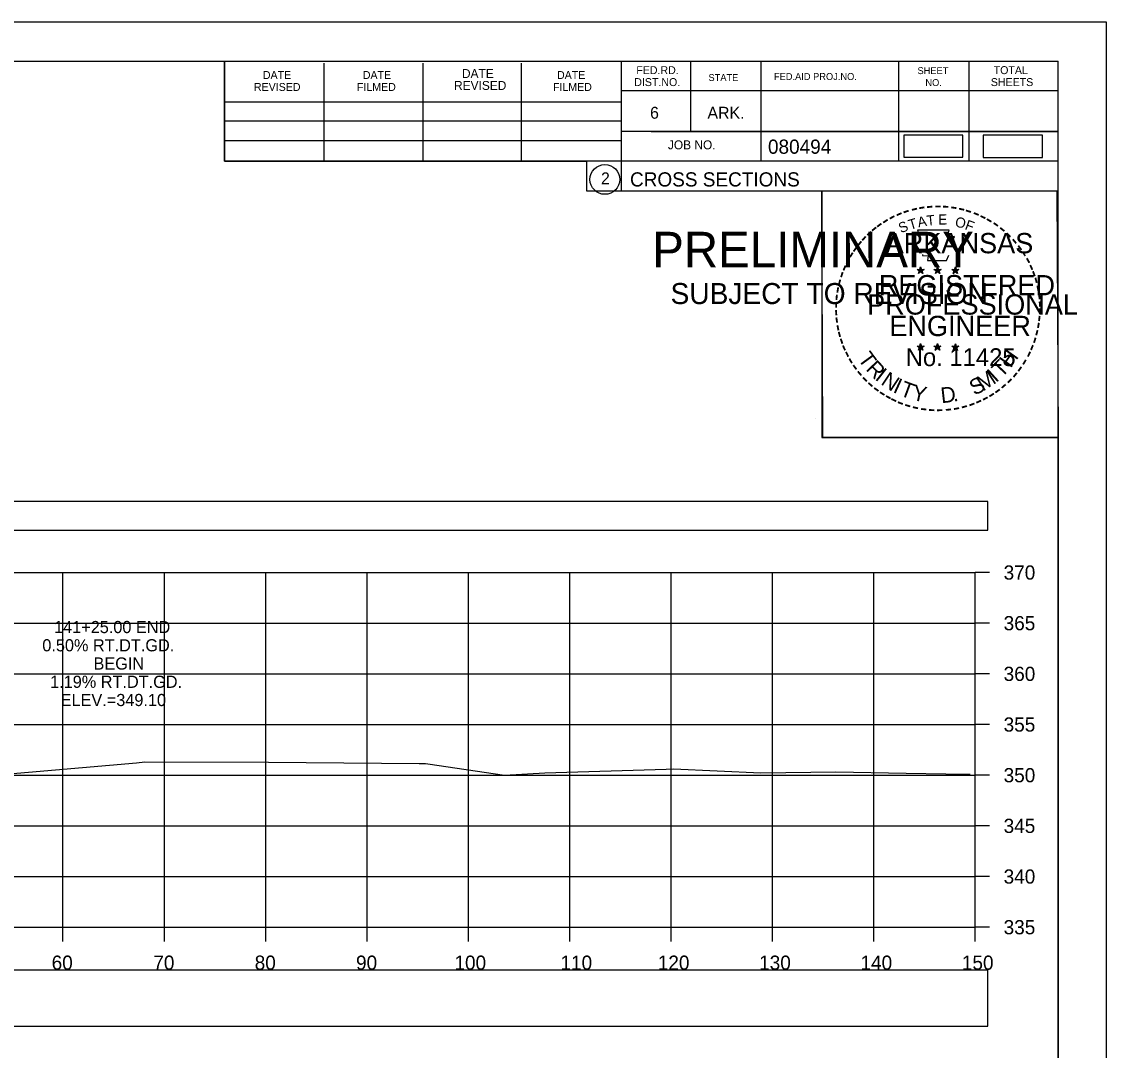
# Model space of a CAD drawing. Extents: x 1376273 to 1384221, y 378927 to 384592.
# Drawn here: x 1377113.7 to 1377220.7, y 382357.1 to 382458.6 of the extents above; entities that cross this region are included whole.
import ezdxf

# ---------------------------------------------------------------- set-up
doc = ezdxf.new("R2010")
doc.units = 0
for name, color, linetype in [('R_Axis', 7, 'Continuous'), ('R_Axis Annot', 7, 'Continuous'), ('R_Border', 7, 'Continuous'), ('R_Border PE', 7, 'Continuous'), ('R_Border Prem', 7, 'Continuous'), ('R_Drive', 7, 'Continuous'), ('R_Exist Surface', 7, 'Continuous'), ('R_Grid', 7, 'Continuous'), ('R_No Plot', 7, 'Continuous'), ('R_Xsect Elev', 7, 'Continuous')]:
    doc.layers.add(name, color=color, linetype=linetype)

msp = doc.modelspace()

# ---------------------------------------------------------------- linework, layer by layer
at = {"layer": 'R_Axis'}
for p, q in [((1377207.77, 382369.2), (1377207.77, 382404.2)), ((1377209.17, 382404.2), (1377207.77, 382404.2)), ((1377209.17, 382399.2), (1377207.77, 382399.2)), ((1377209.17, 382394.2), (1377207.77, 382394.2)), ((1377209.17, 382389.2), (1377207.77, 382389.2)), ((1377209.17, 382384.2), (1377207.77, 382384.2)), ((1377209.17, 382379.2), (1377207.77, 382379.2)), ((1377209.17, 382374.2), (1377207.77, 382374.2)), ((1376907.77, 382369.2), (1377207.77, 382369.2)), ((1377117.77, 382367.8), (1377117.77, 382369.2)), ((1377127.77, 382367.8), (1377127.77, 382369.2)), ((1377137.77, 382367.8), (1377137.77, 382369.2)), ((1377147.77, 382367.8), (1377147.77, 382369.2)), ((1377157.77, 382367.8), (1377157.77, 382369.2)), ((1377167.77, 382367.8), (1377167.77, 382369.2)), ((1377177.77, 382367.8), (1377177.77, 382369.2)), ((1377187.77, 382367.8), (1377187.77, 382369.2)), ((1377197.77, 382367.8), (1377197.77, 382369.2)), ((1377207.77, 382367.8), (1377207.77, 382369.2)), ((1377209.17, 382369.2), (1377207.77, 382369.2))]:
    msp.add_line(p, q, dxfattribs=at)
at = {"layer": 'R_Axis Annot'}
for points in [[(1376907.2, 382408.38), (1377209.01, 382408.38), (1377209.01, 382411.2), (1376907.2, 382411.2)], [(1376907.2, 382359.43), (1377209.01, 382359.43), (1377209.01, 382364.95), (1376907.2, 382364.95)]]:
    msp.add_lwpolyline(points, close=True, dxfattribs=at)
at = {"layer": 'R_Border'}
for p, q in [((1376899.77, 382454.66), (1377215.95, 382454.66)), ((1377133.69, 382444.78), (1377133.69, 382454.66)), ((1377143.55, 382444.78), (1377143.55, 382454.46)), ((1377153.31, 382444.78), (1377153.31, 382454.46)), ((1377162.99, 382444.78), (1377162.99, 382454.46)), ((1377172.85, 382454.66), (1377172.85, 382441.86)), ((1377179.69, 382454.66), (1377179.69, 382447.72)), ((1377186.63, 382454.66), (1377186.63, 382444.78)), ((1377200.21, 382454.66), (1377200.21, 382444.78)), ((1377207.15, 382454.66), (1377207.15, 382444.78)), ((1377215.95, 382249.2), (1377215.95, 382454.66)), ((1377215.95, 382451.72), (1377172.85, 382451.72)), ((1377215.95, 382451.74), (1377215.95, 382451.74)), ((1377133.69, 382450.64), (1377172.85, 382450.64)), ((1377133.69, 382448.78), (1377172.85, 382448.78)), ((1377215.95, 382447.72), (1377172.85, 382447.72)), ((1377175.81, 382447.72), (1377215.95, 382447.72)), ((1377133.69, 382444.78), (1377133.69, 382446.84)), ((1377133.69, 382446.84), (1377172.85, 382446.84)), ((1377215.95, 382444.78), (1377133.69, 382444.78)), ((1377172.85, 382441.86), (1377215.95, 382441.86))]:
    msp.add_line(p, q, dxfattribs=at)
msp.add_circle((1377171.23, 382442.99), 1.47, dxfattribs=at)
at = {"layer": 'R_Border PE'}
for p, q in [((1377202.03, 382434.11), (1377202.38, 382434)), ((1377202.03, 382434.11), (1377202.29, 382434.07)), ((1377202.03, 382434.11), (1377202.27, 382433.99)), ((1377202.17, 382433.71), (1377202.38, 382434)), ((1377202.17, 382433.71), (1377202.29, 382433.95)), ((1377202.17, 382433.71), (1377202.38, 382433.92)), ((1377202.38, 382434.37), (1377202.34, 382434.12)), ((1377202.38, 382434), (1377202.38, 382434.37)), ((1377202.38, 382434.37), (1377202.43, 382434.12)), ((1377202.73, 382434.11), (1377202.38, 382434)), ((1377202.59, 382433.71), (1377202.38, 382434)), ((1377202.59, 382433.71), (1377202.38, 382433.92)), ((1377202.73, 382434.11), (1377202.44, 382434.06)), ((1377202.59, 382433.71), (1377202.46, 382434)), ((1377202.73, 382434.11), (1377202.52, 382434.01)), ((1377203.7, 382434.11), (1377204.05, 382434)), ((1377203.7, 382434.11), (1377203.96, 382434.07)), ((1377203.7, 382434.11), (1377203.94, 382433.99)), ((1377203.84, 382433.71), (1377204.05, 382434)), ((1377203.84, 382433.71), (1377203.96, 382433.95)), ((1377203.84, 382433.71), (1377204.05, 382433.92)), ((1377204.05, 382434.37), (1377204.01, 382434.12)), ((1377204.05, 382434), (1377204.05, 382434.37)), ((1377204.05, 382434.37), (1377204.1, 382434.12)), ((1377204.4, 382434.11), (1377204.05, 382434)), ((1377204.26, 382433.71), (1377204.05, 382434)), ((1377204.26, 382433.71), (1377204.05, 382433.92)), ((1377204.4, 382434.11), (1377204.11, 382434.06)), ((1377204.26, 382433.71), (1377204.13, 382434)), ((1377204.4, 382434.11), (1377204.19, 382434.01)), ((1377205.47, 382434.1), (1377205.82, 382433.99)), ((1377205.47, 382434.1), (1377205.72, 382434.06)), ((1377205.47, 382434.1), (1377205.7, 382433.98)), ((1377205.6, 382433.69), (1377205.82, 382433.99)), ((1377205.6, 382433.69), (1377205.73, 382433.94)), ((1377205.6, 382433.69), (1377205.81, 382433.91)), ((1377205.82, 382434.36), (1377205.77, 382434.1)), ((1377206.03, 382433.69), (1377205.81, 382433.91)), ((1377205.82, 382433.99), (1377205.82, 382434.36)), ((1377205.82, 382434.36), (1377205.86, 382434.11)), ((1377206.16, 382434.1), (1377205.82, 382433.99)), ((1377206.03, 382433.69), (1377205.82, 382433.99)), ((1377206.16, 382434.1), (1377205.88, 382434.05)), ((1377206.03, 382433.69), (1377205.89, 382433.98)), ((1377206.16, 382434.1), (1377205.96, 382434)), ((1377202.03, 382426.54), (1377202.38, 382426.43)), ((1377202.03, 382426.54), (1377202.28, 382426.5)), ((1377202.03, 382426.54), (1377202.27, 382426.42)), ((1377202.16, 382426.13), (1377202.38, 382426.43)), ((1377202.16, 382426.13), (1377202.29, 382426.38)), ((1377202.16, 382426.13), (1377202.38, 382426.35)), ((1377202.38, 382426.79), (1377202.34, 382426.54)), ((1377202.38, 382426.43), (1377202.38, 382426.79)), ((1377202.38, 382426.79), (1377202.43, 382426.54)), ((1377202.72, 382426.54), (1377202.38, 382426.43)), ((1377202.59, 382426.13), (1377202.38, 382426.43)), ((1377202.59, 382426.13), (1377202.38, 382426.35)), ((1377202.72, 382426.54), (1377202.44, 382426.49)), ((1377202.59, 382426.13), (1377202.45, 382426.42)), ((1377202.72, 382426.54), (1377202.52, 382426.44)), ((1377203.7, 382426.54), (1377204.05, 382426.43)), ((1377203.7, 382426.54), (1377203.95, 382426.5)), ((1377203.7, 382426.54), (1377203.93, 382426.42)), ((1377203.83, 382426.13), (1377204.05, 382426.43)), ((1377203.83, 382426.13), (1377203.96, 382426.38)), ((1377203.83, 382426.13), (1377204.04, 382426.35)), ((1377204.05, 382426.79), (1377204.01, 382426.54)), ((1377204.26, 382426.13), (1377204.04, 382426.35)), ((1377204.05, 382426.43), (1377204.05, 382426.79)), ((1377204.05, 382426.79), (1377204.1, 382426.54)), ((1377204.39, 382426.54), (1377204.05, 382426.43)), ((1377204.26, 382426.13), (1377204.05, 382426.43)), ((1377204.39, 382426.54), (1377204.11, 382426.49)), ((1377204.26, 382426.13), (1377204.12, 382426.42)), ((1377204.39, 382426.54), (1377204.19, 382426.44)), ((1377205.46, 382426.53), (1377205.81, 382426.42)), ((1377205.46, 382426.53), (1377205.72, 382426.49)), ((1377205.46, 382426.53), (1377205.7, 382426.41)), ((1377205.6, 382426.12), (1377205.81, 382426.42)), ((1377205.6, 382426.12), (1377205.72, 382426.37)), ((1377205.6, 382426.12), (1377205.81, 382426.34)), ((1377205.81, 382426.78), (1377205.77, 382426.53)), ((1377205.81, 382426.42), (1377205.81, 382426.78)), ((1377205.81, 382426.78), (1377205.86, 382426.53)), ((1377206.16, 382426.53), (1377205.81, 382426.42)), ((1377206.03, 382426.12), (1377205.81, 382426.42)), ((1377206.03, 382426.12), (1377205.81, 382426.34)), ((1377206.16, 382426.53), (1377205.87, 382426.48)), ((1377206.03, 382426.12), (1377205.89, 382426.41)), ((1377206.16, 382426.53), (1377205.96, 382426.43))]:
    msp.add_line(p, q, dxfattribs=at)
for points in [[(1377202.07, 382437.99), (1377202.34, 382437.16)], [(1377205.58, 382437.07), (1377205.73, 382437.35), (1377205.04, 382437.33), (1377205.19, 382437.99), (1377202.07, 382437.99)], [(1377202.57, 382435.57), (1377202.57, 382435.48), (1377203.13, 382435.46), (1377203.07, 382434.99), (1377204.94, 382434.99), (1377205.15, 382435.53)], [(1377202.38, 382434.37), (1377202.59, 382433.71), (1377202.03, 382434.11), (1377202.73, 382434.11), (1377202.17, 382433.71), (1377202.38, 382434.37)], [(1377204.05, 382434.37), (1377204.26, 382433.71), (1377203.7, 382434.11), (1377204.4, 382434.11), (1377203.84, 382433.71), (1377204.05, 382434.37)], [(1377205.82, 382434.36), (1377206.03, 382433.69), (1377205.47, 382434.1), (1377206.16, 382434.1), (1377205.6, 382433.69), (1377205.82, 382434.36)], [(1377202.38, 382426.79), (1377202.59, 382426.13), (1377202.03, 382426.54), (1377202.72, 382426.54), (1377202.16, 382426.13), (1377202.38, 382426.79)], [(1377204.05, 382426.79), (1377204.26, 382426.13), (1377203.7, 382426.54), (1377204.39, 382426.54), (1377203.83, 382426.13), (1377204.05, 382426.79)], [(1377205.81, 382426.78), (1377206.03, 382426.12), (1377205.46, 382426.53), (1377206.16, 382426.53), (1377205.6, 382426.12), (1377205.81, 382426.78)]]:
    msp.add_lwpolyline(points, dxfattribs=at)
for centre, radius in [((1377202.38, 382434), 0.172), ((1377202.38, 382434), 0.145), ((1377202.38, 382434), 0.116), ((1377202.38, 382434), 0.0991), ((1377202.38, 382434), 0.0747), ((1377202.38, 382434), 0.0495), ((1377202.38, 382434), 0.0296), ((1377204.05, 382434), 0.172), ((1377204.05, 382434), 0.145), ((1377204.05, 382434), 0.116), ((1377204.05, 382434), 0.0991), ((1377204.05, 382434), 0.0747), ((1377204.05, 382434), 0.0495), ((1377204.05, 382434), 0.0296), ((1377205.81, 382433.99), 0.172), ((1377205.81, 382433.99), 0.145), ((1377205.81, 382433.99), 0.116), ((1377205.81, 382433.99), 0.0991), ((1377205.81, 382433.99), 0.0747), ((1377205.81, 382433.99), 0.0495), ((1377205.81, 382433.99), 0.0296), ((1377202.38, 382426.43), 0.172), ((1377202.38, 382426.43), 0.145), ((1377202.38, 382426.43), 0.116), ((1377202.38, 382426.43), 0.0991), ((1377202.38, 382426.43), 0.0747), ((1377202.38, 382426.43), 0.0495), ((1377202.38, 382426.43), 0.0296), ((1377204.05, 382426.43), 0.172), ((1377204.05, 382426.43), 0.145), ((1377204.05, 382426.43), 0.116), ((1377204.05, 382426.43), 0.0991), ((1377204.05, 382426.43), 0.0747), ((1377204.05, 382426.43), 0.0495), ((1377204.05, 382426.43), 0.0296), ((1377205.81, 382426.42), 0.172), ((1377205.81, 382426.42), 0.145), ((1377205.81, 382426.42), 0.116), ((1377205.81, 382426.42), 0.0991), ((1377205.81, 382426.42), 0.0747), ((1377205.81, 382426.42), 0.0495), ((1377205.81, 382426.42), 0.0296)]:
    msp.add_circle(centre, radius, dxfattribs=at)
at = {"layer": 'R_Drive'}
for points in [[(1377200.73, 382445.17), (1377206.56, 382445.17), (1377206.56, 382447.36), (1377200.73, 382447.36)], [(1377208.55, 382445.16), (1377214.39, 382445.16), (1377214.39, 382447.34), (1377208.55, 382447.34)]]:
    msp.add_lwpolyline(points, close=True, dxfattribs=at)
at = {"layer": 'R_Exist Surface'}
msp.add_lwpolyline([(1377111.71, 382384.26), (1377125.01, 382385.42), (1377125.83, 382385.52), (1377138.05, 382385.48), (1377152.92, 382385.36), (1377153.24, 382385.35), (1377153.33, 382385.35), (1377153.52, 382385.35), (1377153.76, 382385.32), (1377161.33, 382384.21), (1377165.32, 382384.42), (1377177.28, 382384.81), (1377178.01, 382384.84), (1377186.61, 382384.44), (1377194.02, 382384.54), (1377200.97, 382384.41), (1377204.87, 382384.33), (1377207.26, 382384.29)], dxfattribs=at)
at = {"layer": 'R_Grid'}
for p, q in [((1376907.77, 382404.2), (1377207.77, 382404.2)), ((1376907.77, 382404.2), (1377207.77, 382404.2)), ((1377117.77, 382369.2), (1377117.77, 382404.2)), ((1377117.77, 382369.2), (1377117.77, 382404.2)), ((1377127.77, 382369.2), (1377127.77, 382404.2)), ((1377127.77, 382369.2), (1377127.77, 382404.2)), ((1377137.77, 382369.2), (1377137.77, 382404.2)), ((1377137.77, 382369.2), (1377137.77, 382404.2)), ((1377147.77, 382369.2), (1377147.77, 382404.2)), ((1377147.77, 382369.2), (1377147.77, 382404.2)), ((1377157.77, 382369.2), (1377157.77, 382404.2)), ((1377157.77, 382369.2), (1377157.77, 382404.2)), ((1377167.77, 382369.2), (1377167.77, 382404.2)), ((1377167.77, 382369.2), (1377167.77, 382404.2)), ((1377177.77, 382369.2), (1377177.77, 382404.2)), ((1377177.77, 382369.2), (1377177.77, 382404.2)), ((1377187.77, 382369.2), (1377187.77, 382404.2)), ((1377187.77, 382369.2), (1377187.77, 382404.2)), ((1377197.77, 382369.2), (1377197.77, 382404.2)), ((1377197.77, 382369.2), (1377197.77, 382404.2)), ((1377207.77, 382369.2), (1377207.77, 382404.2)), ((1377207.77, 382369.2), (1377207.77, 382404.2)), ((1376907.77, 382399.2), (1377207.77, 382399.2)), ((1376907.77, 382399.2), (1377207.77, 382399.2)), ((1376907.77, 382394.2), (1377207.77, 382394.2)), ((1376907.77, 382394.2), (1377207.77, 382394.2)), ((1376907.77, 382389.2), (1377207.77, 382389.2)), ((1376907.77, 382389.2), (1377207.77, 382389.2)), ((1376907.77, 382384.2), (1377207.77, 382384.2)), ((1376907.77, 382384.2), (1377207.77, 382384.2)), ((1376907.77, 382379.2), (1377207.77, 382379.2)), ((1376907.77, 382379.2), (1377207.77, 382379.2)), ((1376907.77, 382374.2), (1377207.77, 382374.2)), ((1376907.77, 382374.2), (1377207.77, 382374.2)), ((1376907.77, 382369.2), (1377207.77, 382369.2)), ((1376907.77, 382369.2), (1377207.77, 382369.2))]:
    msp.add_line(p, q, dxfattribs=at)
at = {"layer": 'R_No Plot'}
for p, q in [((1376887.37, 382458.55), (1377220.7, 382458.55)), ((1377191.98, 382419.4), (1377191.98, 382419.4))]:
    msp.add_line(p, q, dxfattribs=at)
for points in [[(1376887.36, 382458.55), (1377220.7, 382458.55), (1377220.7, 382245.22), (1376887.36, 382245.22)], [(1377133.69, 382454.66), (1377133.69, 382444.78), (1377169.42, 382444.78), (1377169.42, 382441.86), (1377192.62, 382441.86), (1377192.62, 382417.53), (1377215.95, 382417.53), (1377215.95, 382249.2), (1376899.77, 382249.2), (1376899.77, 382454.66)], [(1377192.62, 382441.86), (1377215.83, 382441.86), (1377215.95, 382417.53), (1377192.74, 382417.53)]]:
    msp.add_lwpolyline(points, close=True, dxfattribs=at)

# ---------------------------------------------------------------- texts
at = {"layer": 'R_Axis Annot'}
for s, p in [('370', (1377210.57, 382403.5)), ('365', (1377210.57, 382398.5)), ('360', (1377210.57, 382393.5)), ('355', (1377210.57, 382388.5)), ('350', (1377210.57, 382383.5)), ('345', (1377210.57, 382378.5)), ('340', (1377210.57, 382373.5)), ('335', (1377210.57, 382368.5)), ('60', (1377116.65, 382365)), ('70', (1377126.68, 382365)), ('80', (1377136.68, 382365)), ('90', (1377146.68, 382365)), ('100', (1377156.39, 382365)), ('110', (1377166.85, 382365)), ('120', (1377176.45, 382365)), ('130', (1377186.45, 382365)), ('140', (1377196.45, 382365)), ('150', (1377206.45, 382365))]:
    msp.add_text(s, height=1.4, dxfattribs=at).set_placement(p)
at = {"layer": 'R_Border'}
for s, height, p in [('FED.RD.', 0.782, (1377174.33, 382453.38)), ('SHEET', 0.684, (1377202.07, 382453.38)), ('TOTAL', 0.782, (1377209.59, 382453.38)), ('DATE', 0.782, (1377137.49, 382452.9)), ('DATE', 0.782, (1377147.35, 382452.9)), ('DATE', 0.879, (1377157.13, 382453)), ('DATE', 0.782, (1377166.51, 382452.9)), ('DIST.NO.', 0.782, (1377174.13, 382452.2)), ('STATE', 0.684, (1377181.45, 382452.7)), ('FED.AID PROJ.NO.', 0.684, (1377187.91, 382452.8)), ('NO.', 0.684, (1377202.85, 382452.2)), ('SHEETS', 0.782, (1377209.31, 382452.2)), ('REVISED', 0.782, (1377136.61, 382451.72)), ('FILMED', 0.782, (1377146.77, 382451.72)), ('REVISED', 0.879, (1377156.35, 382451.82)), ('FILMED', 0.782, (1377166.11, 382451.72)), ('6', 1.17, (1377175.69, 382448.98)), ('ARK.', 1.172, (1377181.35, 382448.98)), ('JOB NO.', 0.879, (1377177.45, 382445.96)), ('080494', 1.4, (1377187.32, 382445.52)), ('2', 1.17, (1377170.85, 382442.51)), ('CROSS SECTIONS', 1.4, (1377173.71, 382442.29))]:
    msp.add_text(s, height=height, rotation=360, dxfattribs=at).set_placement(p)
at = {"layer": 'R_Border PE'}
for s, height, rotation, p in [('-', 1.6, 13.6301, (1377201.57, 382439.36)), ('-', 1.6, 10.2193, (1377202.25, 382439.52)), ('-', 1.6, 5.8968, (1377202.98, 382439.63)), ('-', 1.6, 0.1862, (1377203.75, 382439.7)), ('-', 1.6, 357.743, (1377204.47, 382439.69)), ('-', 1.6, 352.1617, (1377205.22, 382439.63)), ('-', 1.6, 347.2049, (1377205.94, 382439.52)), ('-', 1.6, 342.3362, (1377206.57, 382439.37)), ('-', 1.6, 34.0636, (1377198.96, 382438.16)), ('-', 1.6, 28.7918, (1377199.55, 382438.53)), ('-', 1.6, 24.3072, (1377200.19, 382438.85)), ('-', 1.6, 19.1761, (1377200.82, 382439.12)), ('T', 1, 16.4036, (1377201.34, 382438)), ('A', 1, 11.2132, (1377202.17, 382438.25)), ('T', 1, 6.0228, (1377203.02, 382438.42)), ('E', 1, 0.8323, (1377204.12, 382438.53)), ('O', 1, 350.4515, (1377205.73, 382438.32)), ('F', 1, 340.0707, (1377206.68, 382438.09)), ('-', 1.6, 337.8551, (1377207.31, 382439.14)), ('-', 1.6, 334.1211, (1377207.94, 382438.87)), ('-', 1.6, 329.6409, (1377208.52, 382438.59)), ('-', 1.6, 42.9622, (1377197.47, 382436.97)), ('-', 1.6, 38.9507, (1377197.9, 382437.39)), ('-', 1.6, 36.2317, (1377198.38, 382437.77)), ('S', 1, 21.594, (1377200.43, 382437.67)), ('-', 1.6, 325.8627, (1377209.16, 382438.23)), ('-', 1.6, 320.5297, (1377209.77, 382437.8)), ('-', 1.6, 50.6142, (1377196.62, 382436.01)), ('-', 1.6, 48.423, (1377197.02, 382436.49)), ('ARKANSAS', 2, 360, (1377198.93, 382435.7)), ('-', 1.6, 315.5786, (1377210.37, 382437.31)), ('-', 1.6, 309.8797, (1377210.94, 382436.76)), ('-', 1.6, 58.0706, (1377195.88, 382434.91)), ('-', 1.6, 54.2325, (1377196.21, 382435.44)), ('-', 1.6, 306.6522, (1377211.46, 382436.16)), ('-', 1.4, 303.6753, (1377211.95, 382435.59)), ('-', 1.6, 62.8713, (1377195.57, 382434.3)), ('-', 1.6, 299.6684, (1377212.27, 382434.99)), ('-', 1.6, 72.3945, (1377195.09, 382433.06)), ('-', 1.6, 67.7743, (1377195.31, 382433.69)), ('REGISTERED', 2, 360, (1377198.25, 382431.55)), ('DWB', 0.01, 360, (1377202.37, 382434)), ('DWB', 0.01, 360, (1377204.04, 382434)), ('DWB', 0.01, 360, (1377205.8, 382433.99)), ('-', 1.6, 294.6628, (1377212.59, 382434.37)), ('-', 1.6, 290.5728, (1377212.85, 382433.8)), ('-', 1.6, 75.461, (1377194.89, 382432.35)), ('-', 1.6, 285.1233, (1377213.08, 382433.22)), ('-', 1.6, 280.5493, (1377213.28, 382432.48)), ('-', 1.6, 85.1863, (1377194.68, 382430.94)), ('-', 1.6, 81.2013, (1377194.76, 382431.63)), ('PROFESSIONAL', 2, 360, (1377197.1, 382429.65)), ('-', 1.6, 276.5962, (1377213.44, 382431.71)), ('-', 1.6, 89.0622, (1377194.66, 382430.24)), ('-', 1.6, 274.3301, (1377213.5, 382430.99)), ('-', 1.6, 94.1959, (1377194.69, 382429.52)), ('-', 1.6, 98.9479, (1377194.77, 382428.85)), ('ENGINEER', 2, 360, (1377199.29, 382427.53)), ('-', 1.6, 263.5172, (1377213.52, 382429.69)), ('-', 1.6, 269.9407, (1377213.54, 382430.35)), ('-', 1.6, 101.7149, (1377194.9, 382428.12)), ('-', 1.6, 260.9953, (1377213.45, 382429.03)), ('-', 1.6, 105.4578, (1377195.06, 382427.52)), ('-', 1.6, 109.0874, (1377195.28, 382426.89)), ('-', 1.6, 252.8681, (1377213.16, 382427.64)), ('-', 1.6, 255.7626, (1377213.34, 382428.36)), ('-', 1.6, 114.0643, (1377195.53, 382426.29)), ('T', 1.54, 306.0406, (1377196.14, 382425.27)), ('No. 11425', 1.757, 360, (1377200.91, 382424.57)), ('DWB', 0.01, 360, (1377202.36, 382426.42)), ('DWB', 0.01, 360, (1377204.03, 382426.42)), ('DWB', 0.01, 360, (1377205.8, 382426.41)), ('H', 1.54, 54.6088, (1377211.26, 382424.3)), ('-', 1.6, 247.8887, (1377212.93, 382426.96)), ('-', 1.6, 115.7289, (1377195.84, 382425.68)), ('-', 1.6, 120.4471, (1377196.19, 382425.09)), ('R', 1.54, 314.005, (1377196.9, 382424.22)), ('T', 1.54, 46.6444, (1377210.37, 382423.36)), ('-', 1.6, 239.0712, (1377212.28, 382425.58)), ('-', 1.6, 244.6197, (1377212.67, 382426.33)), ('-', 1.6, 125.8934, (1377196.6, 382424.53)), ('-', 1.6, 130.7181, (1377197.06, 382423.98)), ('I', 1.54, 321.9694, (1377197.8, 382423.29)), ('N', 1.54, 326.5002, (1377198.37, 382422.82)), ('M', 1.54, 32.6563, (1377208.52, 382422.04)), ('I', 1.54, 42.1136, (1377209.81, 382422.88)), ('-', 1.6, 231.2538, (1377211.45, 382424.36)), ('-', 1.6, 233.8452, (1377211.88, 382424.93)), ('-', 1.6, 134.2238, (1377197.58, 382423.43)), ('-', 1.6, 138.9338, (1377198.1, 382422.97)), ('I', 1.54, 335.3603, (1377199.57, 382422.03)), ('T', 1.54, 339.8912, (1377200.24, 382421.7)), ('S', 1.54, 26.9312, (1377207.68, 382421.63)), ('-', 1.6, 225.7653, (1377210.97, 382423.8)), ('-', 1.6, 144.6463, (1377198.66, 382422.56)), ('-', 1.6, 148.0898, (1377199.22, 382422.19)), ('Y', 1.54, 347.8556, (1377201.45, 382421.26)), ('D', 1.54, 6.3969, (1377204.44, 382420.9)), ('-', 1.6, 212.2491, (1377209.36, 382422.43)), ('-', 1.6, 215.7363, (1377209.9, 382422.82)), ('-', 1.6, 221.0851, (1377210.44, 382423.29)), ('-', 1.6, 151.5704, (1377199.8, 382421.87)), ('-', 1.6, 154.6002, (1377200.32, 382421.62)), ('-', 1.6, 158.5612, (1377200.94, 382421.36)), ('-', 1.6, 162.7983, (1377201.63, 382421.15)), ('.', 1.54, 13.7642, (1377205.63, 382421.03)), ('-', 1.6, 200.7184, (1377207.56, 382421.49)), ('-', 1.6, 204.2516, (1377208.18, 382421.77)), ('-', 1.6, 207.3568, (1377208.8, 382422.08)), ('-', 1.6, 167.5555, (1377202.35, 382420.99)), ('-', 1.6, 173.1155, (1377203.12, 382420.88)), ('-', 1.6, 176.5183, (1377203.87, 382420.82)), ('-', 1.6, 181.5918, (1377204.61, 382420.84)), ('-', 1.6, 185.8167, (1377205.42, 382420.92)), ('-', 1.6, 191.2858, (1377206.15, 382421.05)), ('-', 1.6, 195.4743, (1377206.88, 382421.25))]:
    msp.add_text(s, height=height, rotation=rotation, dxfattribs=at).set_placement(p)
at = {"layer": 'R_Border Prem'}
for s, height, p in [('PRELIMINARY', 3.5, (1377175.9, 382434.32)), ('DWB', 0.01, (1377176.64, 382436.17)), ('SUBJECT TO REVISION', 2.0751, (1377177.71, 382430.69))]:
    msp.add_text(s, height=height, rotation=360, dxfattribs=at).set_placement(p)
at = {"layer": 'R_Xsect Elev'}
for s, p in [('141+25.00 END', (1377116.89, 382398.22)), ('0.50% RT.DT.GD.', (1377115.73, 382396.42)), ('BEGIN', (1377120.78, 382394.62)), ('1.19% RT.DT.GD.', (1377116.5, 382392.82)), ('ELEV.=349.10', (1377117.54, 382391.02))]:
    msp.add_text(s, height=1.2, rotation=360, dxfattribs=at).set_placement(p)

doc.saveas('drawing.dxf')
